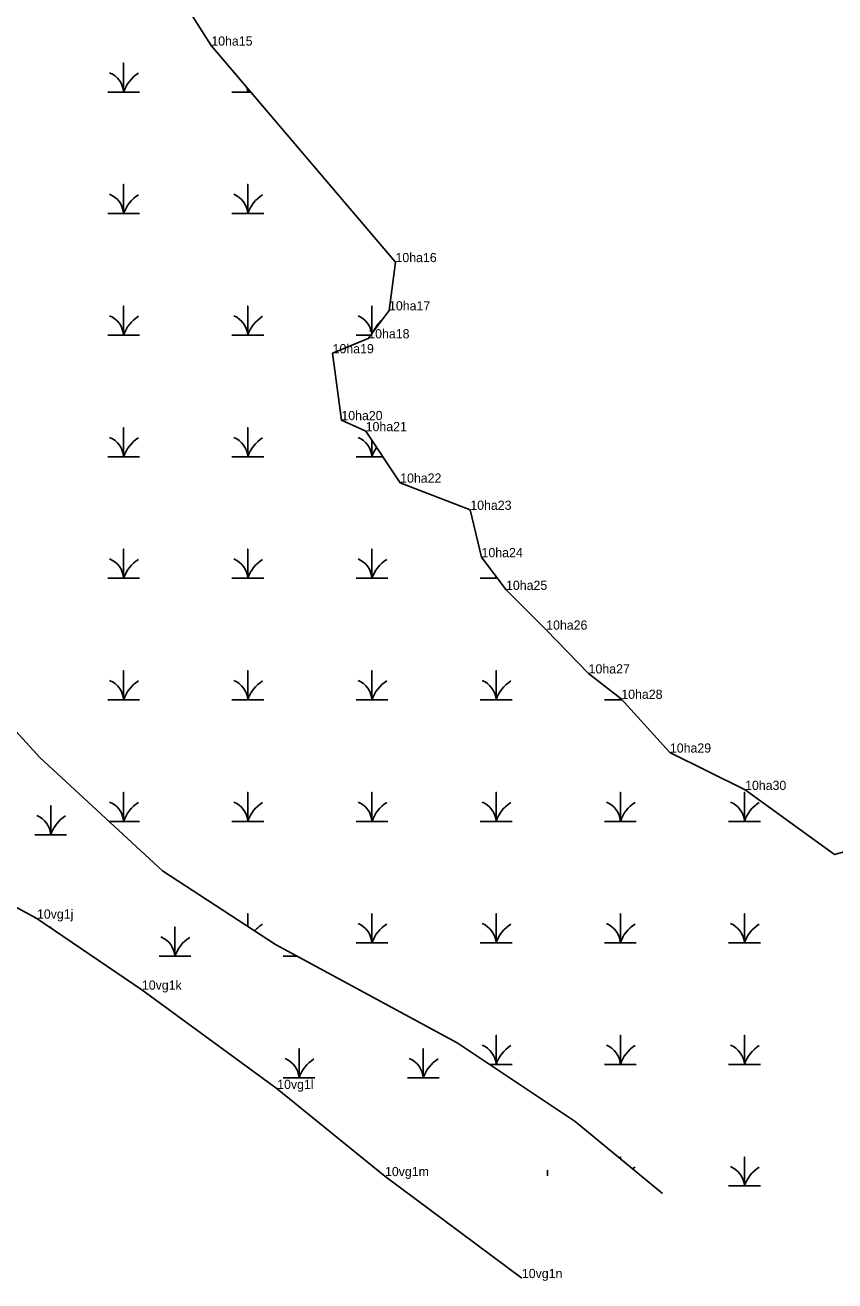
# Model space of a CAD drawing. Extents: x 2072529 to 2268796, y 436423 to 470397.
# Drawn here: x 2218818 to 2219256, y 449253 to 449933 of the extents above; entities that cross this region are included whole.
import ezdxf

# ---------------------------------------------------------------- set-up
doc = ezdxf.new("R2010")
doc.units = 0
for name, color, linetype in [('Exist Environmental Wetland Boundary', 7, 'Continuous'), ('Exist Environmental Wetland Boundary Cogo Comment', 7, 'Continuous'), ('Exist Environmental Wetland Boundary Cogo Point CELL', 7, 'Continuous'), ('Exist Hydro Jurisdictional Stream or Body of Water NEU Mitigable', 7, 'Continuous'), ('Exist Hydro Swamp or Marsh', 7, 'Continuous')]:
    doc.layers.add(name, color=color, linetype=linetype)

msp = doc.modelspace()

# ---------------------------------------------------------------- linework, layer by layer
at = {"layer": 'Exist Environmental Wetland Boundary'}
for points in [[(2218896.91, 449955.91), (2218918.55, 449921.84), (2219018.29, 449804.63), (2219014.79, 449778.51), (2219003.56, 449763.37), (2218984.24, 449755.28), (2218988.98, 449719.08), (2219002.15, 449713.12), (2219020.83, 449685.24), (2219058.81, 449670.54), (2219064.9, 449644.9), (2219078.16, 449627.21), (2219099.9, 449605.67), (2219122.88, 449581.95), (2219140.59, 449568.21), (2219166.91, 449539.11), (2219207.63, 449518.89), (2219256, 449483.92), (2219288.68, 449492.98)], [(2218788.37, 449468.57), (2218824.12, 449449.24), (2218880.96, 449410.75), (2218954.22, 449357.03), (2219012.6, 449309.82), (2219086.75, 449254.63)]]:
    msp.add_lwpolyline(points, dxfattribs=at)
at = {"layer": 'Exist Environmental Wetland Boundary Cogo Point CELL'}
for p, q in [((2218918.55, 449921.84), (2218918.55, 449921.84)), ((2219018.29, 449804.63), (2219018.29, 449804.63)), ((2219018.29, 449804.63), (2219018.29, 449804.63)), ((2219014.79, 449778.51), (2219014.79, 449778.51)), ((2219003.56, 449763.37), (2219003.56, 449763.37)), ((2219003.56, 449763.37), (2219003.56, 449763.37)), ((2218984.24, 449755.28), (2218984.24, 449755.28)), ((2218988.98, 449719.08), (2218988.98, 449719.08)), ((2218988.98, 449719.08), (2218988.98, 449719.08)), ((2219002.15, 449713.12), (2219002.15, 449713.12)), ((2219020.83, 449685.24), (2219020.83, 449685.24)), ((2219020.83, 449685.24), (2219020.83, 449685.24)), ((2219058.81, 449670.54), (2219058.81, 449670.54)), ((2219064.9, 449644.9), (2219064.9, 449644.9)), ((2219064.9, 449644.9), (2219064.9, 449644.9)), ((2219078.16, 449627.21), (2219078.16, 449627.21)), ((2219099.9, 449605.67), (2219099.9, 449605.67)), ((2219099.9, 449605.67), (2219099.9, 449605.67)), ((2219122.88, 449581.95), (2219122.88, 449581.95)), ((2219140.59, 449568.21), (2219140.59, 449568.21)), ((2219140.59, 449568.21), (2219140.59, 449568.21)), ((2219166.91, 449539.11), (2219166.91, 449539.11)), ((2219207.63, 449518.89), (2219207.63, 449518.89)), ((2219207.63, 449518.89), (2219207.63, 449518.89)), ((2219256, 449483.92), (2219256, 449483.92)), ((2218824.12, 449449.24), (2218824.12, 449449.24)), ((2218880.96, 449410.75), (2218880.96, 449410.75)), ((2218954.22, 449357.03), (2218954.22, 449357.03)), ((2219012.6, 449309.82), (2219012.6, 449309.82)), ((2219086.75, 449254.63), (2219086.75, 449254.63))]:
    msp.add_line(p, q, dxfattribs=at)
at = {"layer": 'Exist Hydro Jurisdictional Stream or Body of Water NEU Mitigable'}
msp.add_lwpolyline([(2218535.63, 450404.2), (2218554.25, 450332.33), (2218567.55, 450265.78), (2218567.55, 450228.51), (2218580.85, 450148.65), (2218591.49, 450066.12), (2218615.44, 450031.52), (2218650.02, 450012.88), (2218660.66, 449994.25), (2218652.68, 449959.64), (2218634.06, 449935.68), (2218636.72, 449879.78), (2218647.36, 449829.2), (2218711.2, 449786.61), (2218727.16, 449736.03), (2218769.73, 449597.6), (2218825.59, 449536.38), (2218892.1, 449475.15), (2218953.28, 449435.22), (2219051.71, 449381.98), (2219115.55, 449339.39), (2219162.87, 449300.4)], dxfattribs=at)
at = {"layer": 'Exist Hydro Swamp or Marsh'}
for points in [[(2218862.46, 449896.7), (2218871.06, 449896.7), (2218871.06, 449912.48), (2218871.06, 449896.7), (2218879.66, 449896.7)], [(2218929.71, 449896.7), (2218938.31, 449896.7), (2218938.31, 449898.62)], [(2218938.31, 449898.62), (2218938.31, 449896.7), (2218939.95, 449896.7)], [(2218862.46, 449830.9), (2218871.06, 449830.9), (2218871.06, 449846.68), (2218871.06, 449830.9), (2218879.66, 449830.9)], [(2218929.71, 449830.9), (2218938.31, 449830.9), (2218938.31, 449846.68), (2218938.31, 449830.9), (2218946.91, 449830.9)], [(2218862.46, 449765.1), (2218871.06, 449765.1), (2218871.06, 449780.88), (2218871.06, 449765.1), (2218879.66, 449765.1)], [(2218929.71, 449765.1), (2218938.31, 449765.1), (2218938.31, 449780.88), (2218938.31, 449765.1), (2218946.91, 449765.1)], [(2219005.56, 449766.07), (2219005.56, 449780.88), (2219005.56, 449766.07)], [(2218996.96, 449765.1), (2219004.84, 449765.1)], [(2218862.46, 449699.3), (2218871.06, 449699.3), (2218871.06, 449715.08), (2218871.06, 449699.3), (2218879.66, 449699.3)], [(2218929.71, 449699.3), (2218938.31, 449699.3), (2218938.31, 449715.08), (2218938.31, 449699.3), (2218946.91, 449699.3)], [(2218996.96, 449699.3), (2219005.56, 449699.3), (2219005.56, 449708.03)], [(2219005.56, 449708.03), (2219005.56, 449699.3), (2219011.41, 449699.3)], [(2218862.46, 449633.5), (2218871.06, 449633.5), (2218871.06, 449649.28), (2218871.06, 449633.5), (2218879.66, 449633.5)], [(2218929.71, 449633.5), (2218938.31, 449633.5), (2218938.31, 449649.28), (2218938.31, 449633.5), (2218946.91, 449633.5)], [(2218996.96, 449633.5), (2219005.56, 449633.5), (2219005.56, 449649.28), (2219005.56, 449633.5), (2219014.16, 449633.5)], [(2219064.21, 449633.5), (2219072.81, 449633.5), (2219072.81, 449634.34)], [(2219072.81, 449634.34), (2219072.81, 449633.5), (2219073.44, 449633.5)], [(2218862.46, 449567.7), (2218871.06, 449567.7), (2218871.06, 449583.48), (2218871.06, 449567.7), (2218879.66, 449567.7)], [(2218929.71, 449567.7), (2218938.31, 449567.7), (2218938.31, 449583.48), (2218938.31, 449567.7), (2218946.91, 449567.7)], [(2218996.96, 449567.7), (2219005.56, 449567.7), (2219005.56, 449583.48), (2219005.56, 449567.7), (2219014.16, 449567.7)], [(2219064.21, 449567.7), (2219072.81, 449567.7), (2219072.81, 449583.48), (2219072.81, 449567.7), (2219081.41, 449567.7)], [(2219131.46, 449567.7), (2219140.06, 449567.7), (2219140.06, 449568.63)], [(2219140.06, 449568.63), (2219140.06, 449567.7), (2219141.06, 449567.7)], [(2218863.04, 449501.9), (2218871.06, 449501.9), (2218871.06, 449517.68), (2218871.06, 449501.9), (2218879.66, 449501.9)], [(2218929.71, 449501.9), (2218938.31, 449501.9), (2218938.31, 449517.68), (2218938.31, 449501.9), (2218946.91, 449501.9)], [(2218996.96, 449501.9), (2219005.56, 449501.9), (2219005.56, 449517.68), (2219005.56, 449501.9), (2219014.16, 449501.9)], [(2219064.21, 449501.9), (2219072.81, 449501.9), (2219072.81, 449517.68), (2219072.81, 449501.9), (2219081.41, 449501.9)], [(2219131.46, 449501.9), (2219140.06, 449501.9), (2219140.06, 449517.68), (2219140.06, 449501.9), (2219148.66, 449501.9)], [(2219198.71, 449501.9), (2219207.31, 449501.9), (2219207.31, 449517.68), (2219207.31, 449501.9), (2219215.91, 449501.9)], [(2218822.98, 449494.65), (2218831.58, 449494.65), (2218831.58, 449510.43), (2218831.58, 449494.65), (2218840.18, 449494.65)], [(2218938.31, 449444.99), (2218938.31, 449451.88), (2218938.31, 449444.99)], [(2218996.96, 449436.1), (2219005.56, 449436.1), (2219005.56, 449451.88), (2219005.56, 449436.1), (2219014.16, 449436.1)], [(2219064.21, 449436.1), (2219072.81, 449436.1), (2219072.81, 449451.88), (2219072.81, 449436.1), (2219081.41, 449436.1)], [(2219131.46, 449436.1), (2219140.06, 449436.1), (2219140.06, 449451.88), (2219140.06, 449436.1), (2219148.66, 449436.1)], [(2219198.71, 449436.1), (2219207.31, 449436.1), (2219207.31, 449451.88), (2219207.31, 449436.1), (2219215.91, 449436.1)], [(2218831.58, 449444.19), (2218831.58, 449444.63), (2218831.58, 449444.19)], [(2218890.23, 449428.85), (2218898.83, 449428.85), (2218898.83, 449444.63), (2218898.83, 449428.85), (2218907.43, 449428.85)], [(2218957.48, 449428.85), (2218965.06, 449428.85)], [(2219069.22, 449370.3), (2219072.81, 449370.3), (2219072.81, 449386.08), (2219072.81, 449370.3), (2219081.41, 449370.3)], [(2219131.46, 449370.3), (2219140.06, 449370.3), (2219140.06, 449386.08), (2219140.06, 449370.3), (2219148.66, 449370.3)], [(2219198.71, 449370.3), (2219207.31, 449370.3), (2219207.31, 449386.08), (2219207.31, 449370.3), (2219215.91, 449370.3)], [(2218957.48, 449363.05), (2218966.08, 449363.05), (2218966.08, 449378.83), (2218966.08, 449363.05), (2218974.68, 449363.05)], [(2219024.73, 449363.05), (2219033.33, 449363.05), (2219033.33, 449378.83), (2219033.33, 449363.05), (2219041.93, 449363.05)], [(2219140.06, 449319.19), (2219140.06, 449320.28), (2219140.06, 449319.19)], [(2219198.71, 449304.5), (2219207.31, 449304.5), (2219207.31, 449320.28), (2219207.31, 449304.5), (2219215.91, 449304.5)], [(2219100.58, 449309.99), (2219100.58, 449313.03), (2219100.58, 449309.99)]]:
    msp.add_lwpolyline(points, dxfattribs=at)
for centre, radius, start, end in [((2218858.79, 449895.81), 12.3, 4.14034, 67.53497), ((2218889.3, 449890.64), 19.22, 122.12745, 161.62219), ((2218926.04, 449895.81), 12.3, 65.20009, 67.53497), ((2218926.04, 449895.81), 12.3, 4.14034, 15.59063), ((2218956.55, 449890.64), 19.22, 157.36929, 161.62219), ((2218858.79, 449830.01), 12.3, 4.14034, 67.53497), ((2218889.3, 449824.84), 19.22, 122.12745, 161.62219), ((2218926.04, 449830.01), 12.3, 4.14034, 67.53497), ((2218956.55, 449824.84), 19.22, 122.12745, 161.62219), ((2218858.79, 449764.21), 12.3, 4.14034, 67.53497), ((2218889.3, 449759.04), 19.22, 122.12745, 161.62219), ((2218926.04, 449764.21), 12.3, 4.14034, 67.53497), ((2218956.55, 449759.04), 19.22, 122.12745, 161.62219), ((2218993.29, 449764.21), 12.3, 8.10117, 67.53497), ((2219023.8, 449759.04), 19.22, 131.97349, 154.90532), ((2218858.79, 449698.41), 12.3, 4.14034, 67.53497), ((2218889.3, 449693.24), 19.22, 122.12745, 161.62219), ((2218926.04, 449698.41), 12.3, 4.14034, 67.53497), ((2218956.55, 449693.24), 19.22, 122.12745, 161.62219), ((2218993.29, 449698.41), 12.3, 4.14034, 67.53497), ((2219023.8, 449693.24), 19.22, 144.92672, 161.62219), ((2218858.79, 449632.61), 12.3, 4.14034, 67.53497), ((2218889.3, 449627.44), 19.22, 122.12745, 161.62219), ((2218926.04, 449632.61), 12.3, 4.14034, 67.53497), ((2218956.55, 449627.44), 19.22, 122.12745, 161.62219), ((2218993.29, 449632.61), 12.3, 4.14034, 67.53497), ((2219023.8, 449627.44), 19.22, 122.12745, 161.62219), ((2219060.54, 449632.61), 12.3, 64.91349, 67.53497), ((2219060.54, 449632.61), 12.3, 4.14034, 8.77448), ((2219091.05, 449627.44), 19.22, 159.81626, 161.62219), ((2218858.79, 449566.81), 12.3, 4.14034, 67.53497), ((2218889.3, 449561.64), 19.22, 122.12745, 161.62219), ((2218926.04, 449566.81), 12.3, 4.14034, 67.53497), ((2218956.55, 449561.64), 19.22, 122.12745, 161.62219), ((2218993.29, 449566.81), 12.3, 4.14034, 67.53497), ((2219023.8, 449561.64), 19.22, 122.12745, 161.62219), ((2219060.54, 449566.81), 12.3, 4.14034, 67.53497), ((2219091.05, 449561.64), 19.22, 122.12745, 161.62219), ((2219127.79, 449566.81), 12.3, 4.14034, 8.91642), ((2219158.3, 449561.64), 19.22, 159.3206, 161.62219), ((2218858.79, 449501.01), 12.3, 4.14034, 67.53497), ((2218889.3, 449495.84), 19.22, 122.12745, 161.62219), ((2218926.04, 449501.01), 12.3, 4.14034, 67.53497), ((2218956.55, 449495.84), 19.22, 122.12745, 161.62219), ((2218993.29, 449501.01), 12.3, 4.14034, 67.53497), ((2219023.8, 449495.84), 19.22, 122.12745, 161.62219), ((2219060.54, 449501.01), 12.3, 4.14034, 67.53497), ((2219091.05, 449495.84), 19.22, 122.12745, 161.62219), ((2219127.79, 449501.01), 12.3, 4.14034, 67.53497), ((2219158.3, 449495.84), 19.22, 122.12745, 161.62219), ((2219195.04, 449501.01), 12.3, 4.14034, 67.53497), ((2219225.55, 449495.84), 19.22, 122.12745, 161.62219), ((2218819.31, 449493.76), 12.3, 4.14034, 67.53497), ((2218849.82, 449488.59), 19.22, 122.12745, 161.62219), ((2218956.55, 449430.04), 19.22, 122.12745, 139.24108), ((2218993.29, 449435.21), 12.3, 4.14034, 67.53497), ((2219023.8, 449430.04), 19.22, 122.12745, 161.62219), ((2219060.54, 449435.21), 12.3, 4.14034, 67.53497), ((2219091.05, 449430.04), 19.22, 122.12745, 161.62219), ((2219127.79, 449435.21), 12.3, 4.14034, 67.53497), ((2219158.3, 449430.04), 19.22, 122.12745, 161.62219), ((2219195.04, 449435.21), 12.3, 4.14034, 67.53497), ((2219225.55, 449430.04), 19.22, 122.12745, 161.62219), ((2218849.82, 449422.79), 19.22, 122.12745, 122.95317), ((2218886.56, 449427.96), 12.3, 4.14034, 67.53497), ((2218917.07, 449422.79), 19.22, 122.12745, 161.62219), ((2219060.54, 449369.41), 12.3, 4.14034, 67.53497), ((2219091.05, 449364.24), 19.22, 122.12745, 161.62219), ((2219127.79, 449369.41), 12.3, 4.14034, 67.53497), ((2219158.3, 449364.24), 19.22, 122.12745, 161.62219), ((2219195.04, 449369.41), 12.3, 4.14034, 67.53497), ((2219225.55, 449364.24), 19.22, 122.12745, 161.62219), ((2218953.81, 449362.16), 12.3, 4.14034, 67.53497), ((2218984.32, 449356.99), 19.22, 122.12745, 161.62219), ((2219021.06, 449362.16), 12.3, 4.14034, 67.53497), ((2219051.57, 449356.99), 19.22, 122.12745, 161.62219), ((2219158.3, 449298.44), 19.22, 122.12745, 127.23323), ((2219195.04, 449303.61), 12.3, 4.14034, 67.53497), ((2219225.55, 449298.44), 19.22, 122.12745, 161.62219)]:
    msp.add_arc(centre, radius, start, end, dxfattribs=at)

# ---------------------------------------------------------------- texts
at = {"layer": 'Exist Environmental Wetland Boundary Cogo Comment'}
for s, p in [('10ha15', (2218918.55, 449921.84)), ('10ha16', (2219018.29, 449804.63)), ('10ha17', (2219014.79, 449778.51)), ('10ha18', (2219003.56, 449763.37)), ('10ha19', (2218984.24, 449755.28)), ('10ha20', (2218988.98, 449719.08)), ('10ha21', (2219002.15, 449713.12)), ('10ha22', (2219020.83, 449685.24)), ('10ha23', (2219058.81, 449670.54)), ('10ha24', (2219064.9, 449644.9)), ('10ha25', (2219078.16, 449627.21)), ('10ha26', (2219099.9, 449605.67)), ('10ha27', (2219122.88, 449581.95)), ('10ha28', (2219140.59, 449568.21)), ('10ha29', (2219166.91, 449539.11)), ('10ha30', (2219207.63, 449518.89)), ('10vg1j', (2218824.12, 449449.24)), ('10vg1k', (2218880.96, 449410.75)), ('10vg1l', (2218954.22, 449357.03)), ('10vg1m', (2219012.6, 449309.82)), ('10vg1n', (2219086.75, 449254.63))]:
    msp.add_text(s, height=5, dxfattribs=at).set_placement(p)

doc.saveas('drawing.dxf')
